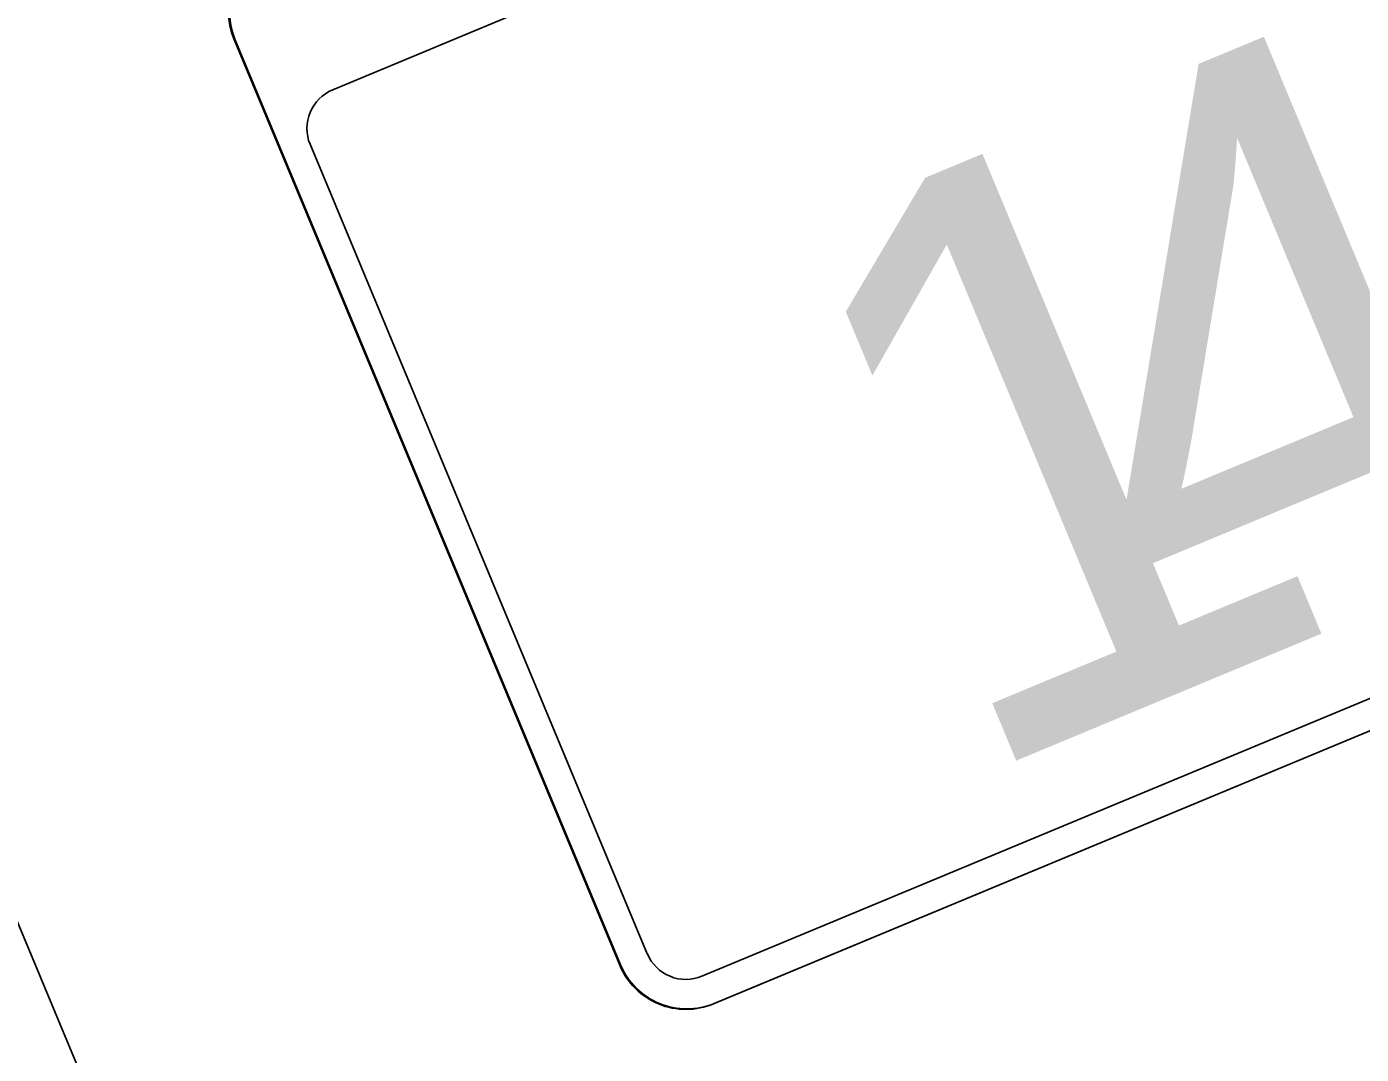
# Model space of a CAD drawing. Extents: x 1581789 to 1622364, y 1043167 to 1103486.
# Drawn here: x 1615552.49 to 1615566.46, y 1083076.84 to 1083087.6 of the extents above; entities that cross this region are included whole.
import ezdxf

# ---------------------------------------------------------------- set-up
doc = ezdxf.new("R2010")
doc.units = 0
doc.layers.add('RD_PD_PatLn2', color=7, linetype='Continuous')

msp = doc.modelspace()

# ---------------------------------------------------------------- linework, layer by layer
at = {"layer": 'RD_PD_PatLn2'}
for p, q in [((1615554.663, 1083087.465), (1615558.698, 1083077.771)), ((1615554.671, 1083087.468), (1615558.707, 1083077.775)), ((1615559.688, 1083077.371), (1615576.758, 1083084.478)), ((1615559.679, 1083077.367), (1615568.278, 1083080.947))]:
    msp.add_line(p, q, dxfattribs=at)
for points in [[(1615538.529, 1083111.529), (1615556.979, 1083067.216)], [(1615555.695, 1083086.936), (1615561.997, 1083089.563), (1615561.966, 1083089.602), (1615561.731, 1083089.562), (1615561.632, 1083089.654), (1615561.523, 1083089.653), (1615561.374, 1083089.7), (1615561.21, 1083089.928), (1615561.383, 1083090.51), (1615561.908, 1083090.989), (1615561.94, 1083091.092), (1615563.498, 1083091.675), (1615563.978, 1083091.403), (1615564.919, 1083091.775), (1615565.316, 1083091.601), (1615566.099, 1083091.271), (1615572.763, 1083094.046)], [(1615558.987, 1083077.892), (1615555.458, 1083086.367)], [(1615576.629, 1083084.763), (1615568.158, 1083081.236), (1615559.559, 1083077.656)]]:
    msp.add_lwpolyline(points, dxfattribs=at)
for centre, radius, start, end in [((1615555.355, 1083087.753), 0.75, 112.6051, 202.6048), ((1615555.364, 1083087.757), 0.75, 112.6051, 202.6048), ((1615555.861, 1083086.533), 0.436, 112.3748, 202.375), ((1615559.391, 1083078.06), 0.437, 202.6048, 292.605), ((1615559.391, 1083078.06), 0.75, 202.6048, 292.605), ((1615559.4, 1083078.064), 0.75, 202.6048, 292.605)]:
    msp.add_arc(centre, radius, start, end, dxfattribs=at)

# ---------------------------------------------------------------- texts
for s, p in [('4', (1615564.559, 1083080.627)), ('1', (1615562.283, 1083079.679))]:
    msp.add_text(s, height=6, rotation=22.6049, dxfattribs=at).set_placement(p)

doc.saveas('drawing.dxf')
